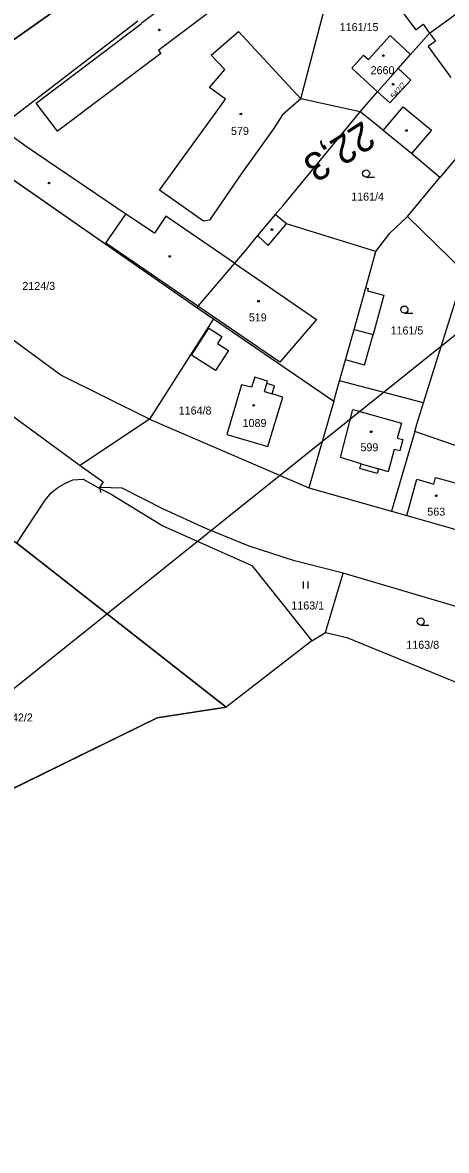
# Model space of a CAD drawing. Extents: x -794765 to -785424, y -1118958 to -1108731.
# Drawn here: x -792337.7 to -792247.8, y -1110162.4 to -1109922.9 of the extents above; entities that cross this region are included whole.
import ezdxf

# ---------------------------------------------------------------- set-up
doc = ezdxf.new("R2010")
doc.units = 0
for name, color, linetype in [('Level 66', 7, 'Continuous'), ('Level 71', 7, 'Continuous'), ('Level 73', 7, 'Continuous'), ('Level 75', 7, 'Continuous'), ('Level 76', 7, 'Continuous'), ('Level 77', 7, 'Continuous'), ('Level 79', 7, 'Continuous'), ('Level 81', 7, 'Continuous'), ('Vrstva 53', 7, 'Continuous')]:
    doc.layers.add(name, color=color, linetype=linetype)

msp = doc.modelspace()

# ---------------------------------------------------------------- linework, layer by layer
at = {"layer": 'Level 66'}
for p, q in [((-792264.84, -1109955.68), (-792263.09, -1109955.68)), ((-792256.71, -1109984.57), (-792254.96, -1109984.57)), ((-792278.16, -1110043.08), (-792278.16, -1110041.58)), ((-792277.16, -1110043.08), (-792277.16, -1110041.58)), ((-792253.26, -1110050.8), (-792251.51, -1110050.8))]:
    msp.add_line(p, q, dxfattribs=at)
for centre in [(-792264.84, -1109954.93), (-792256.71, -1109983.82), (-792253.26, -1110050.05)]:
    msp.add_circle(centre, 0.75, dxfattribs=at)
at = {"layer": 'Level 71'}
msp.add_lwpolyline([(-791938.08, -1109742.36), (-792598.01, -1110271.46), (-792786.15, -1110036.8), (-792126.22, -1109507.7)], close=True, dxfattribs=at)
at = {"layer": 'Level 75'}
for p, q in [((-792251.4, -1109925.12), (-792242, -1109918.31)), ((-792313.28, -1109922.6), (-792325.83, -1109932.23)), ((-792255.41, -1109929.65), (-792251.4, -1109925.12)), ((-792258.06, -1109932.65), (-792255.41, -1109929.65)), ((-792262.41, -1109937.57), (-792258.06, -1109932.65)), ((-792349.29, -1109949.6), (-792300.79, -1109983.35)), ((-792256.1, -1109964.03), (-792249.18, -1109955.79)), ((-792243.98, -1109975.85), (-792256.1, -1109964.03)), ((-792252.68, -1110003.63), (-792243.98, -1109975.85)), ((-792300.55, -1109983.07), (-792300.79, -1109983.35)), ((-792300.79, -1109983.35), (-792297.25, -1109985.76)), ((-792297.25, -1109985.76), (-792271.69, -1110003.26)), ((-792271.69, -1110003.26), (-792270.48, -1109998.95)), ((-792252.68, -1110003.63), (-792270.48, -1109998.95)), ((-792271.69, -1110003.26), (-792277.01, -1110021.66)), ((-792310.79, -1110007.06), (-792325.49, -1110016.94)), ((-792310.79, -1110007.06), (-792277.01, -1110021.66)), ((-792254.54, -1110009.7), (-792259.46, -1110026.64)), ((-792236.81, -1110015.8), (-792254.54, -1110009.7)), ((-792277.01, -1110021.66), (-792259.46, -1110026.64)), ((-792294.56, -1110068.22), (-792338.95, -1110033.41)), ((-792273.43, -1110052.38), (-792269.72, -1110039.81)), ((-792234.98, -1110050.06), (-792269.72, -1110039.81)), ((-792276.39, -1110054.16), (-792294.56, -1110068.22)), ((-792276.39, -1110054.16), (-792273.43, -1110052.38))]:
    msp.add_line(p, q, dxfattribs=at)
for points in [[(-792367.46, -1109942.54), (-792356.82, -1109934.38), (-792354.59, -1109937.05), (-792274.06, -1109880.18), (-792264.32, -1109887.25)], [(-792266.09, -1109941.85), (-792278.7, -1109939.11), (-792271.06, -1109909.92), (-792267.43, -1109902.7)], [(-792259.72, -1109913.93), (-792257.44, -1109916.97), (-792259, -1109918.14), (-792254.29, -1109924.44), (-792252.74, -1109923.24), (-792251.4, -1109925.12)], [(-792262.41, -1109937.57), (-792267.89, -1109932.53), (-792265.39, -1109929.78), (-792264.36, -1109930.72), (-792259.76, -1109925.66), (-792255.41, -1109929.65)], [(-792325.83, -1109932.23), (-792337.77, -1109941.39), (-792342.64, -1109945.14), (-792343.04, -1109944.85), (-792349.29, -1109949.6)], [(-792258.06, -1109932.65), (-792255.38, -1109935.11), (-792259.78, -1109939.93), (-792262.41, -1109937.57)], [(-792228.74, -1109936.67), (-792239.98, -1109944.86), (-792249.18, -1109955.79)], [(-792266.09, -1109941.85), (-792264.44, -1109939.86), (-792262.41, -1109937.57)], [(-792284.12, -1109963.64), (-792282.48, -1109961.71), (-792266.09, -1109941.85)], [(-792249.18, -1109955.79), (-792255.21, -1109950.66), (-792261.24, -1109945.78), (-792262.32, -1109944.91), (-792266.09, -1109941.85)], [(-792396.21, -1109958.32), (-792390.22, -1109964.13), (-792343.17, -1110003.9), (-792342.46, -1110004.5), (-792325.49, -1110016.94)], [(-792284.12, -1109963.64), (-792287.87, -1109968.12), (-792290.67, -1109971.46), (-792292.78, -1109973.94), (-792300.55, -1109983.07)], [(-792262.76, -1109971.48), (-792281.72, -1109965.62), (-792284.12, -1109963.64)], [(-792262.76, -1109971.48), (-792259.84, -1109967.57), (-792256.1, -1109964.03)], [(-792310.79, -1110007.06), (-792329.62, -1109997.74), (-792372.92, -1109965.97)], [(-792270.48, -1109998.95), (-792269.22, -1109994.47), (-792267.41, -1109988.02), (-792264.93, -1109979.21), (-792262.76, -1109971.48)], [(-792297.25, -1109985.76), (-792302.11, -1109993.4), (-792310.79, -1110007.06)], [(-792284.81, -1110001.74), (-792284.29, -1110000.02), (-792285.88, -1109999.53), (-792285.74, -1109999.05), (-792288.48, -1109998.16), (-792289.18, -1110000.33), (-792291.29, -1109999.79), (-792294.39, -1110010.32), (-792285.69, -1110012.88), (-792282.51, -1110002.44), (-792284.81, -1110001.74)], [(-792254.54, -1110009.7), (-792254.1, -1110008.17), (-792252.68, -1110003.63)], [(-792325.49, -1110016.94), (-792320.64, -1110020.43), (-792321.4, -1110021.63)], [(-792321.4, -1110021.63), (-792321.36, -1110021.79), (-792318.97, -1110023.02)], [(-792269.72, -1110039.81), (-792280.03, -1110037.17), (-792289.66, -1110034.03), (-792298.84, -1110030.34), (-792307.86, -1110026.19), (-792316.59, -1110021.71), (-792321.4, -1110021.63)], [(-792318.97, -1110023.02), (-792307.95, -1110029.74), (-792289.1, -1110038.19), (-792276.39, -1110054.16)], [(-792259.46, -1110026.64), (-792256.22, -1110027.56), (-792245.52, -1110030.62), (-792242.05, -1110031.51)], [(-792273.43, -1110052.38), (-792268.94, -1110053.48), (-792241.96, -1110064.47), (-792239.19, -1110065.72)], [(-792406.86, -1110144.6), (-792406.08, -1110140.32), (-792403.56, -1110136.12), (-792388.21, -1110114.91), (-792356.78, -1110093.85), (-792309.21, -1110070.53), (-792294.56, -1110068.22)]]:
    msp.add_lwpolyline(points, dxfattribs=at)
at = {"layer": 'Level 77'}
for p, q in [((-792312.57, -1109922.99), (-792286.05, -1109902.96)), ((-792281.92, -1109908.45), (-792308.48, -1109928.46)), ((-792334.86, -1109940), (-792312.48, -1109923.11)), ((-792312.48, -1109923.11), (-792312.57, -1109922.99)), ((-792297.69, -1109929.78), (-792291.95, -1109924.79)), ((-792291.95, -1109924.79), (-792278.7, -1109939.11)), ((-792250.14, -1109926.85), (-792251.68, -1109927.97)), ((-792251.4, -1109925.12), (-792250.14, -1109926.85)), ((-792308.41, -1109929.48), (-792330.36, -1109945.93)), ((-792308.48, -1109928.46), (-792308.92, -1109928.8)), ((-792308.92, -1109928.8), (-792308.41, -1109929.48)), ((-792251.68, -1109927.97), (-792246.87, -1109934.56)), ((-792294.83, -1109932.84), (-792297.69, -1109929.78)), ((-792298.07, -1109936.66), (-792295.97, -1109934.19)), ((-792295.97, -1109934.19), (-792294.83, -1109932.84)), ((-792294.66, -1109939.12), (-792298.07, -1109936.66)), ((-792296.66, -1109941.88), (-792294.66, -1109939.12)), ((-792278.7, -1109939.11), (-792282.59, -1109942.45)), ((-792330.36, -1109945.93), (-792334.86, -1109940)), ((-792261.24, -1109945.78), (-792257.01, -1109940.75)), ((-792257.01, -1109940.75), (-792250.97, -1109945.7)), ((-792308.69, -1109958.47), (-792296.66, -1109941.88)), ((-792282.59, -1109942.45), (-792284.47, -1109945.46)), ((-792336.7, -1109949.39), (-792342.64, -1109945.14)), ((-792284.47, -1109945.46), (-792291.31, -1109954.92)), ((-792250.97, -1109945.7), (-792255.21, -1109950.66)), ((-792315.8, -1109963.58), (-792336.7, -1109949.39)), ((-792291.31, -1109954.92), (-792298.11, -1109964.86)), ((-792299.33, -1109965.08), (-792308.69, -1109958.47)), ((-792320.07, -1109969.73), (-792315.8, -1109963.58)), ((-792309.77, -1109967.63), (-792315.8, -1109963.58)), ((-792307.37, -1109963.96), (-792309.77, -1109967.63)), ((-792292.78, -1109973.94), (-792307.37, -1109963.96)), ((-792298.11, -1109964.86), (-792299.33, -1109965.08)), ((-792285.64, -1109970.25), (-792281.72, -1109965.62)), ((-792314.07, -1109973.82), (-792320.07, -1109969.73)), ((-792287.87, -1109968.12), (-792285.64, -1109970.25)), ((-792300.55, -1109983.07), (-792314.07, -1109973.82)), ((-792292.78, -1109973.94), (-792275.35, -1109985.94)), ((-792264.93, -1109979.21), (-792264.43, -1109979.36)), ((-792264.43, -1109979.36), (-792264.56, -1109979.81)), ((-792264.56, -1109979.81), (-792261.1, -1109980.78)), ((-792261.1, -1109980.78), (-792263.38, -1109989.15)), ((-792283.14, -1109994.96), (-792300.55, -1109983.07)), ((-792275.35, -1109985.94), (-792283.14, -1109994.96)), ((-792301.91, -1109993.53), (-792298.25, -1109987.77)), ((-792298.25, -1109987.77), (-792295.43, -1109989.57)), ((-792267.41, -1109988.02), (-792263.38, -1109989.15)), ((-792265.2, -1109995.6), (-792263.38, -1109989.15)), ((-792295.43, -1109989.57), (-792296.36, -1109991.03)), ((-792296.36, -1109991.03), (-792294.04, -1109992.5)), ((-792296.81, -1109996.77), (-792301.91, -1109993.53)), ((-792294.04, -1109992.5), (-792296.81, -1109996.77)), ((-792265.2, -1109995.6), (-792269.22, -1109994.47)), ((-792286.41, -1110001.25), (-792285.88, -1109999.53)), ((-792286.41, -1110001.25), (-792284.81, -1110001.74)), ((-792270.28, -1110015.24), (-792267.63, -1110005.04)), ((-792267.63, -1110005.04), (-792257.36, -1110007.92)), ((-792257.36, -1110007.92), (-792258.24, -1110011.1)), ((-792258.24, -1110011.1), (-792257.03, -1110011.43)), ((-792257.03, -1110011.43), (-792257.68, -1110013.85)), ((-792265.91, -1110016.55), (-792270.28, -1110015.24)), ((-792258.9, -1110013.51), (-792260.2, -1110018.27)), ((-792257.68, -1110013.85), (-792258.9, -1110013.51)), ((-792266.21, -1110017.55), (-792265.91, -1110016.55)), ((-792262.53, -1110018.66), (-792266.21, -1110017.55)), ((-792265.91, -1110016.55), (-792262.23, -1110017.66)), ((-792262.23, -1110017.66), (-792262.53, -1110018.66)), ((-792260.2, -1110018.27), (-792262.23, -1110017.66)), ((-792328.74, -1110020.72), (-792327.1, -1110020)), ((-792327.1, -1110020), (-792324.91, -1110019.85)), ((-792324.91, -1110019.85), (-792321.36, -1110021.79)), ((-792256.22, -1110027.56), (-792254.08, -1110019.81)), ((-792254.08, -1110019.81), (-792250.5, -1110020.92)), ((-792250.5, -1110020.92), (-792250.12, -1110019.5)), ((-792250.12, -1110019.5), (-792243.52, -1110021.25)), ((-792332.92, -1110024.26), (-792331.69, -1110022.77)), ((-792331.69, -1110022.77), (-792330.26, -1110021.57)), ((-792330.26, -1110021.57), (-792328.74, -1110020.72)), ((-792321.07, -1110022.75), (-792321.36, -1110021.79)), ((-792338.95, -1110033.41), (-792332.92, -1110024.26))]:
    msp.add_line(p, q, dxfattribs=at)
at = {"layer": 'Level 79'}
for centre in [(-792308.71, -1109924.43), (-792261.21, -1109929.89), (-792259.09, -1109936.01), (-792291.42, -1109942.29), (-792256.28, -1109945.8), (-792332.13, -1109956.96), (-792284.84, -1109966.83), (-792306.52, -1109972.55), (-792287.68, -1109982.05), (-792288.72, -1110004.17), (-792263.77, -1110009.78), (-792249.93, -1110023.36)]:
    msp.add_circle(centre, 0.175, dxfattribs=at)
at = {"layer": 'Level 81'}
for points in [[(-792313.28, -1109922.6), (-792325.83, -1109932.23), (-792337.77, -1109941.39)], [(-792420.88, -1109932.17), (-792420.03, -1109934.77), (-792419.01, -1109935.88), (-792417.84, -1109933.35), (-792408.74, -1109944.21), (-792405.73, -1109947.8), (-792402.71, -1109951.72), (-792401.99, -1109952.45), (-792396.21, -1109958.32), (-792390.22, -1109964.13), (-792343.17, -1110003.9), (-792342.46, -1110004.5), (-792325.49, -1110016.94), (-792320.64, -1110020.43), (-792321.4, -1110021.63), (-792321.36, -1110021.79), (-792318.97, -1110023.02), (-792307.95, -1110029.74), (-792289.1, -1110038.19), (-792276.39, -1110054.16)], [(-792349.29, -1109949.6), (-792300.79, -1109983.35)], [(-792300.79, -1109983.35), (-792297.25, -1109985.76), (-792302.11, -1109993.4), (-792310.79, -1110007.06), (-792329.62, -1109997.74), (-792372.92, -1109965.97)], [(-792446.47, -1109995.21), (-792443.53, -1109993.3), (-792408.62, -1109970.51), (-792408.62, -1109969.07), (-792406.84, -1109970.81), (-792403.21, -1109974.35), (-792395.41, -1109981.97), (-792372, -1110002.35), (-792363.15, -1110010.05), (-792355.19, -1110021.33), (-792349.7, -1110025.75), (-792348.65, -1110027.13), (-792346.31, -1110028.51), (-792338.95, -1110033.41), (-792333.76, -1110037.48), (-792294.56, -1110068.22), (-792309.21, -1110070.53), (-792340.62, -1110085.93)]]:
    msp.add_lwpolyline(points, dxfattribs=at)
at = {"layer": 'Vrstva 53'}
msp.add_lwpolyline([(-792274.06, -1109880.18), (-792354.59, -1109937.05), (-792356.82, -1109934.38), (-792367.46, -1109942.54), (-792370.89, -1109945.17), (-792383.68, -1109958.07), (-792389.98, -1109953.44), (-792394.9, -1109948.21), (-792395.36, -1109947.72), (-792395.96, -1109947.08), (-792396.36, -1109947.46), (-792401.63, -1109940.01), (-792401.09, -1109939.74), (-792401.42, -1109939.07), (-792404.43, -1109932.95), (-792404.35, -1109930.54), (-792406.09, -1109932.53), (-792409.46, -1109929.26), (-792407.99, -1109927.32), (-792424.2, -1109907.16), (-792385.97, -1109878.06), (-792389.09, -1109874.23), (-792363.55, -1109861.57)], dxfattribs=at)

# ---------------------------------------------------------------- texts
at = {"layer": 'Level 73'}
msp.add_text('22,3', height=6, rotation=212.3274, dxfattribs=at).set_placement((-792265.48, -1109943.61))
at = {"layer": 'Level 76'}
for s, p in [('1161/15', (-792270.45, -1109924.69)), ('2660', (-792263.89, -1109933.85)), ('579', (-792293.51, -1109946.74)), ('1161/4', (-792268.01, -1109960.69)), ('2124/3', (-792337.78, -1109979.65)), ('519', (-792289.73, -1109986.33)), ('1161/5', (-792259.66, -1109989.11)), ('1164/8', (-792304.61, -1110006.11)), ('1089', (-792291.05, -1110008.76)), ('599', (-792266.04, -1110013.91)), ('563', (-792251.86, -1110027.58)), ('1163/1', (-792280.71, -1110047.51)), ('1163/8', (-792256.31, -1110055.86)), ('1442/2', (-792342.53, -1110071.29))]:
    msp.add_text(s, height=1.7, dxfattribs=at).set_placement(p)
msp.add_text('542/2', height=1.139, rotation=49, dxfattribs=at).set_placement((-792258.94, -1109939.14))

doc.saveas('drawing.dxf')
